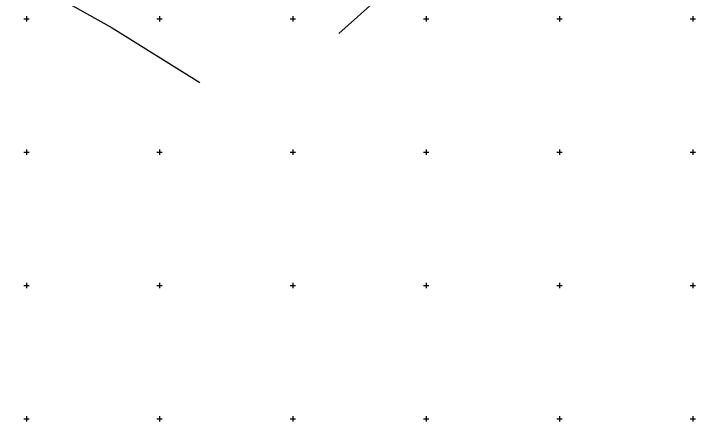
# Model space of a CAD drawing. Extents: x -711081 to -709338, y -1025122 to -1024092.
# Drawn here: x -709977.4 to -709849.5, y -1024750.5 to -1024674 of the extents above; entities that cross this region are included whole.
import ezdxf

# ---------------------------------------------------------------- set-up
doc = ezdxf.new("R2010")
doc.units = 0
doc.layers.add('Z_hektometricka_sit', color=7, linetype='Continuous')
doc.layers.add('Z_katastr_hranice', color=7, linetype='Continuous')

msp = doc.modelspace()

# ---------------------------------------------------------------- linework, layer by layer
at = {"layer": 'Z_hektometricka_sit'}
for p, q in [((-709975.5, -1024675), (-709974.5, -1024675)), ((-709975, -1024674.5), (-709975, -1024675.5)), ((-709950.5, -1024675), (-709949.5, -1024675)), ((-709950, -1024674.5), (-709950, -1024675.5)), ((-709925.5, -1024675), (-709924.5, -1024675)), ((-709925, -1024674.5), (-709925, -1024675.5)), ((-709900.5, -1024675), (-709899.5, -1024675)), ((-709900, -1024674.5), (-709900, -1024675.5)), ((-709875.5, -1024675), (-709874.5, -1024675)), ((-709875, -1024674.5), (-709875, -1024675.5)), ((-709850.5, -1024675), (-709849.5, -1024675)), ((-709850, -1024674.5), (-709850, -1024675.5)), ((-709975.5, -1024700), (-709974.5, -1024700)), ((-709975, -1024699.5), (-709975, -1024700.5)), ((-709950.5, -1024700), (-709949.5, -1024700)), ((-709950, -1024699.5), (-709950, -1024700.5)), ((-709925.5, -1024700), (-709924.5, -1024700)), ((-709925, -1024699.5), (-709925, -1024700.5)), ((-709900.5, -1024700), (-709899.5, -1024700)), ((-709900, -1024699.5), (-709900, -1024700.5)), ((-709875.5, -1024700), (-709874.5, -1024700)), ((-709875, -1024699.5), (-709875, -1024700.5)), ((-709850.5, -1024700), (-709849.5, -1024700)), ((-709850, -1024699.5), (-709850, -1024700.5)), ((-709975.5, -1024725), (-709974.5, -1024725)), ((-709975, -1024724.5), (-709975, -1024725.5)), ((-709950.5, -1024725), (-709949.5, -1024725)), ((-709950, -1024724.5), (-709950, -1024725.5)), ((-709925.5, -1024725), (-709924.5, -1024725)), ((-709925, -1024724.5), (-709925, -1024725.5)), ((-709900.5, -1024725), (-709899.5, -1024725)), ((-709900, -1024724.5), (-709900, -1024725.5)), ((-709875.5, -1024725), (-709874.5, -1024725)), ((-709875, -1024724.5), (-709875, -1024725.5)), ((-709850.5, -1024725), (-709849.5, -1024725)), ((-709850, -1024724.5), (-709850, -1024725.5)), ((-709975.5, -1024750), (-709974.5, -1024750)), ((-709975, -1024749.5), (-709975, -1024750.5)), ((-709950.5, -1024750), (-709949.5, -1024750)), ((-709950, -1024749.5), (-709950, -1024750.5)), ((-709925.5, -1024750), (-709924.5, -1024750)), ((-709925, -1024749.5), (-709925, -1024750.5)), ((-709900.5, -1024750), (-709899.5, -1024750)), ((-709900, -1024749.5), (-709900, -1024750.5)), ((-709875.5, -1024750), (-709874.5, -1024750)), ((-709875, -1024749.5), (-709875, -1024750.5)), ((-709850.5, -1024750), (-709849.5, -1024750)), ((-709850, -1024749.5), (-709850, -1024750.5))]:
    msp.add_line(p, q, dxfattribs=at)
at = {"layer": 'Z_katastr_hranice'}
for p, q in [((-709916.38, -1024677.74), (-709892, -1024656.05)), ((-709977.39, -1024666.31), (-709958.93, -1024676.69)), ((-709958.93, -1024676.69), (-709942.49, -1024686.95))]:
    msp.add_line(p, q, dxfattribs=at)

doc.saveas('drawing.dxf')
